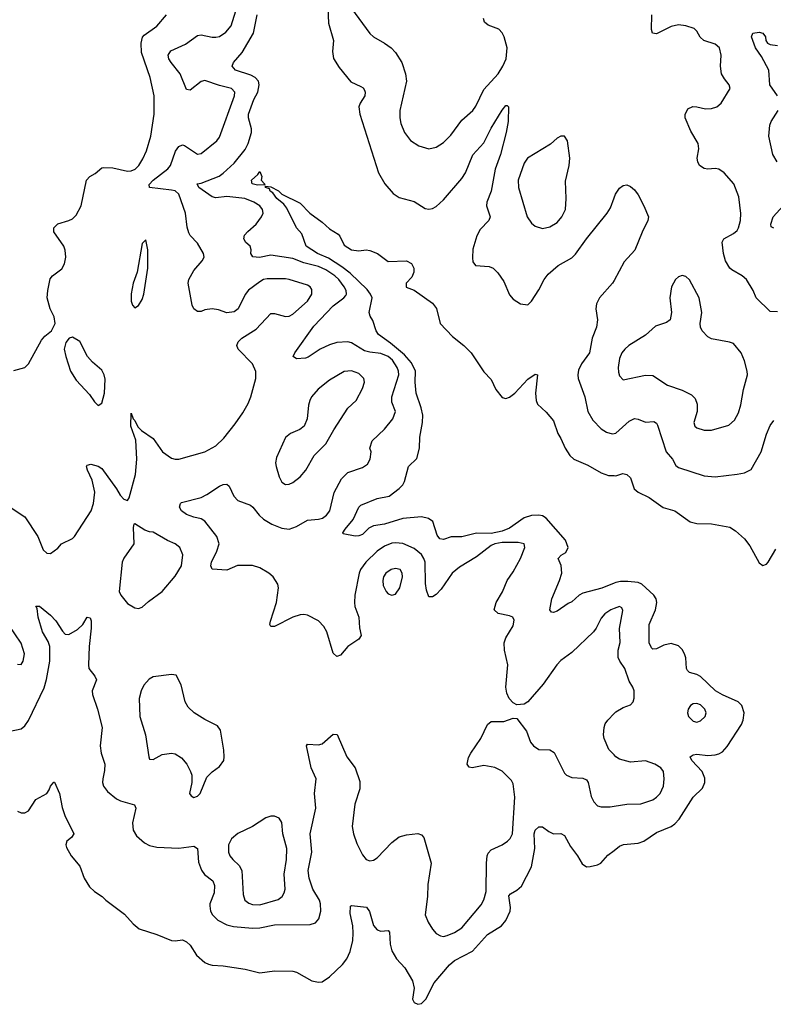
# Model space of a CAD drawing. Header units: inches. Extents: x 1771504 to 1971212, y 471788 to 643615.
# Tile 337 of 587: x 1846762 to 1850867, y 590662 to 596024. Entities that reach past the tile are written whole.
import ezdxf

# ---------------------------------------------------------------- set-up
doc = ezdxf.new("R2010")
doc.units = ezdxf.units.IN
doc.header["$MEASUREMENT"] = 0
doc.layers.add('B8549', color=7, linetype='Continuous')
doc.layers.add('B8559', color=7, linetype='Continuous')

msp = doc.modelspace()

# ---------------------------------------------------------------- linework, layer by layer
at = {"layer": 'B8549', "color": 5}
for points, elevation in [([(1846710.2, 593370.2), (1846790, 593316.4), (1846861.8, 593210), (1846890, 593136.3), (1846910, 593118), (1846930, 593116.3), (1846970, 593146), (1846990.9, 593169.1), (1847050, 593199.5), (1847061.3, 593210), (1847151.3, 593350), (1847163.9, 593390), (1847171.6, 593451.6), (1847157, 593517), (1847132, 593570), (1847127, 593590), (1847130, 593598), (1847150, 593604), (1847190, 593591.8), (1847210, 593579.5), (1847289.1, 593470), (1847310, 593434.4), (1847330, 593413), (1847350, 593406), (1847359.3, 593420.7), (1847392.7, 593547.3), (1847400.7, 593630), (1847394.8, 593734.8), (1847367, 593810), (1847370, 593882), (1847381, 593850), (1847390, 593841), (1847406, 593806), (1847426.4, 593786.4), (1847490, 593742.6), (1847539.6, 593670), (1847590, 593636.5), (1847610, 593630.3), (1847629.7, 593630.3), (1847770, 593671.4), (1847830, 593703.2), (1847874.2, 593745.8), (1847936.6, 593823.4), (1847977.3, 593882.7), (1848006.4, 593933.6), (1848021.2, 593970), (1848048.2, 594070), (1848049, 594109), (1848029.8, 594150), (1847952.3, 594230), (1847944.8, 594250), (1847952.4, 594270), (1847972.8, 594290), (1848050, 594339.6), (1848130, 594423.8), (1848150, 594424.9), (1848210, 594407.6), (1848230, 594409.1), (1848250, 594419.6), (1848330, 594492), (1848352.9, 594530), (1848353.9, 594553.9), (1848345.1, 594570), (1848330, 594578.5), (1848230, 594609.8), (1848210, 594613.5), (1848110, 594613.3), (1848090, 594608.6), (1848070, 594597.2), (1848008.4, 594551.6), (1847990, 594527.8), (1847953.1, 594450), (1847930, 594432.8), (1847890, 594428.2), (1847844.4, 594444.4), (1847810, 594449.6), (1847770, 594443.6), (1847750, 594435.6), (1847730, 594435.6), (1847710, 594449.6), (1847701.4, 594470), (1847680.8, 594590), (1847682.8, 594610), (1847710, 594657.6), (1847756.9, 594710), (1847767.8, 594730), (1847763, 594750), (1847730, 594807), (1847690, 594849.6), (1847683.7, 594863.7), (1847675, 594895), (1847665, 594970), (1847630, 595073.5), (1847610, 595091.1), (1847590, 595096.5), (1847469.9, 595109.9), (1847467.3, 595127.3), (1847489.8, 595150), (1847570, 595211.2), (1847583, 595230), (1847611.5, 595308.5), (1847630, 595333), (1847650, 595342.2), (1847659.4, 595339.4), (1847730, 595291.8), (1847750, 595294.6), (1847836.3, 595363.7), (1847850, 595384), (1847933.2, 595610), (1847934, 595630), (1847915.6, 595650), (1847850, 595665), (1847770, 595692.5), (1847750, 595687.9), (1847690, 595639.8), (1847670, 595643.1), (1847636, 595730), (1847586.5, 595790), (1847575.5, 595810), (1847571.9, 595830), (1847585.2, 595854.8), (1847665.4, 595890), (1847730, 595937.3), (1847750, 595940.8), (1847810, 595928), (1847830, 595928), (1847850, 595932.9), (1847884.7, 595955.3), (1847914.6, 595990), (1847957.2, 596130)], 360), ([(1848440.4, 596090), (1848444.4, 596004.4), (1848472, 595910), (1848466, 595850), (1848472.2, 595812.2), (1848502.9, 595762.9), (1848566.3, 595686.3), (1848621, 595661), (1848632.8, 595652.8), (1848640.2, 595640.2), (1848644.6, 595630), (1848641.7, 595610), (1848617, 595570), (1848610.3, 595550), (1848615.8, 595510), (1848716.9, 595190), (1848750.2, 595130), (1848797.3, 595077.3), (1848830, 595056.2), (1848910, 595034.7), (1848970, 594995.6), (1848990, 594991.4), (1849010, 594995.8), (1849030, 595006.9), (1849070, 595042.7), (1849170, 595159), (1849190, 595190.3), (1849230, 595288.7), (1849290, 595352.9), (1849330, 595432.9), (1849390, 595530.5), (1849410, 595556.3), (1849416.8, 595556.8), (1849424.7, 595550), (1849423.6, 595470), (1849411.3, 595410), (1849381.9, 595290), (1849352.6, 595210), (1849329.5, 595090), (1849306.4, 595030), (1849304.3, 595010), (1849324.7, 594950), (1849317, 594930), (1849270, 594881.6), (1849252.7, 594847.3), (1849230, 594774), (1849227.9, 594727.9), (1849230, 594706), (1849245.5, 594685.5), (1849319.9, 594679.9), (1849340.7, 594670), (1849366.1, 594646.1), (1849398.7, 594598.7), (1849430, 594526), (1849450, 594502.8), (1849490, 594476), (1849530, 594471), (1849550, 594491), (1849590, 594553.4), (1849618.9, 594610), (1849640.9, 594639.1), (1849694.3, 594685.7), (1849770, 594727.4), (1849790, 594747.2), (1849850, 594830.3), (1849962.4, 594970), (1849980.1, 594999.9), (1850000, 595054.1)], 340), ([(1848570, 596085.7), (1848669.5, 595949.5), (1848690.1, 595930.1), (1848750, 595896.5), (1848785.2, 595870), (1848810, 595845.3), (1848843.6, 595790), (1848864.2, 595730), (1848869.5, 595690), (1848832.8, 595530), (1848832, 595490), (1848838.5, 595458.5), (1848858.3, 595410), (1848890, 595366.4), (1848936.3, 595336.3), (1848990, 595321.1), (1849030, 595328.9), (1849070, 595354.6), (1849110, 595394.9), (1849170, 595476.9), (1849230.4, 595529.6), (1849247.1, 595552.9), (1849290, 595644), (1849367.8, 595730), (1849394.4, 595770), (1849411.4, 595810), (1849417.2, 595870), (1849401.8, 595930), (1849390, 595953), (1849372.1, 595972.1), (1849313.9, 595993.9), (1849294.7, 596010), (1849288.7, 596030)], 360), ([(1846730, 594114.4), (1846789.7, 594130.3), (1846809.8, 594150.2), (1846881.2, 594278.8), (1846898.6, 594301.4), (1846935.3, 594330), (1846955.3, 594370), (1846950, 594406), (1846929.2, 594450), (1846912.7, 594510), (1846915.1, 594550), (1846927.6, 594612.4), (1846941.2, 594630), (1846992.3, 594667.7), (1847005.7, 594694.3), (1847012.8, 594730), (1847009.7, 594769.7), (1847002.9, 594790), (1846948.5, 594868.5), (1846947.6, 594890), (1846970, 594912), (1847030, 594930.4), (1847050, 594940.4), (1847070, 594959.1), (1847098, 595010), (1847125.7, 595150), (1847144.5, 595170), (1847173.3, 595186.7), (1847210, 595216.4), (1847221, 595219), (1847270, 595218), (1847350, 595199.7), (1847370, 595200.2), (1847390.9, 595210), (1847411.7, 595230), (1847433.8, 595266.2), (1847452.7, 595310), (1847477.1, 595390), (1847495.1, 595510), (1847494, 595610), (1847472.7, 595710), (1847425.2, 595845.2), (1847423.9, 595896.1), (1847431.7, 595928.3), (1847440, 595940), (1847510, 595988.4), (1847561.7, 596050)], 380), ([(1850000, 592817.4), (1849981.6, 592810), (1849950, 592788.3), (1849930, 592764.2), (1849902.8, 592710), (1849886.9, 592690), (1849770, 592578), (1849710, 592533.7), (1849688, 592510), (1849614.1, 592405.9), (1849530, 592309.6), (1849510, 592297), (1849470, 592293.2), (1849450, 592304), (1849427.7, 592327.7), (1849416.1, 592356.1), (1849409.7, 592389.7), (1849421.8, 592510), (1849403.1, 592590), (1849400.7, 592630), (1849410, 592658.4), (1849450, 592724), (1849454.7, 592754.7), (1849448.7, 592770), (1849430, 592778), (1849368.7, 592790), (1849347, 592810), (1849358, 592850), (1849392, 592908), (1849416.8, 592970), (1849450, 593017.4), (1849490, 593090.3), (1849512.7, 593150), (1849509.4, 593170), (1849477, 593177), (1849390, 593177.6), (1849350, 593170.3), (1849330, 593160.5), (1849250, 593098.4), (1849158, 593042), (1849117, 593010), (1849057.2, 592922.8), (1849030, 592893.7), (1849010, 592881.1), (1848990, 592882), (1848978, 592918), (1848973, 592953), (1848970.5, 593070), (1848964.2, 593090), (1848950, 593112.5), (1848910, 593145.2), (1848850, 593171.5), (1848810, 593176), (1848790, 593173.7), (1848750, 593157.5), (1848710, 593129.9), (1848647.5, 593070), (1848618.8, 593030), (1848611.1, 593010), (1848587.8, 592890), (1848585.2, 592850), (1848587.9, 592827.9), (1848609.3, 592770), (1848612.9, 592712.9), (1848622, 592670), (1848609.1, 592650.9), (1848550.4, 592610), (1848510, 592563.7), (1848490, 592556), (1848470, 592574), (1848435.4, 592690), (1848419.6, 592719.6), (1848389.8, 592749.8), (1848330, 592780.7), (1848310, 592785.1), (1848290, 592782.4), (1848250, 592769.7), (1848150, 592719.7), (1848130, 592719.3), (1848124.7, 592730), (1848128.2, 592748.2), (1848160.3, 592850), (1848172.8, 592930), (1848168, 592950), (1848142.6, 592990), (1848118.9, 593010), (1848070, 593038.5), (1848030, 593051.4), (1847948.6, 593051.4), (1847890, 593026.6), (1847811.2, 593031.2), (1847803.1, 593050), (1847806.2, 593070), (1847836.8, 593130), (1847848.2, 593170), (1847836.3, 593210), (1847770, 593293.3), (1847750, 593306.6), (1847710, 593314.4), (1847671.6, 593330), (1847643, 593350), (1847633, 593370), (1847638.4, 593390), (1847644.5, 593395.5), (1847750, 593422.2), (1847781.7, 593438.3), (1847850, 593484.5), (1847870, 593493.2), (1847890, 593494.6), (1847903.6, 593483.6), (1847928, 593430), (1847950, 593406.5), (1848019.6, 593379.6), (1848032.9, 593370), (1848066.3, 593326.3), (1848090, 593303.9), (1848136.5, 593276.5), (1848190, 593254.8), (1848230, 593250.2), (1848270, 593264.7), (1848330, 593298), (1848390, 593303.6), (1848411.5, 593310), (1848434.1, 593325.9), (1848451.5, 593350), (1848474.9, 593450), (1848515.7, 593524.3), (1848550, 593557.8), (1848630, 593584.6), (1848655.8, 593604.2), (1848671.3, 593631.3), (1848675.8, 593670), (1848669.6, 593690), (1848681.7, 593730), (1848750, 593794.4), (1848795.1, 593850), (1848809.7, 593890), (1848790, 593941.2), (1848789, 593970), (1848826.9, 594090), (1848826.4, 594110), (1848818.8, 594130), (1848792.5, 594170), (1848770, 594190.3), (1848730, 594206.1), (1848670, 594212.8), (1848640.6, 594220.6), (1848570, 594263.9), (1848550, 594269), (1848490, 594265.7), (1848450, 594253.8), (1848398, 594230), (1848333.4, 594186.6), (1848318.6, 594181.4), (1848270, 594178), (1848252, 594190), (1848261.7, 594210), (1848365.3, 594354.7), (1848470, 594466.4), (1848528.4, 594510), (1848537.9, 594522.1), (1848542.5, 594530), (1848541, 594550), (1848530.5, 594570), (1848500.2, 594610), (1848478.8, 594630), (1848430, 594661.7), (1848390, 594679.8), (1848310, 594700.3), (1848250, 594723.2), (1848130, 594742.5), (1848068.6, 594728.6), (1848032.1, 594732.1), (1848021.1, 594750), (1848023, 594770), (1848018.4, 594790), (1847994.5, 594810), (1847983.6, 594830), (1847987.6, 594850), (1848004.2, 594870), (1848051.1, 594910), (1848079.8, 594950), (1848088.5, 594970), (1848085.1, 594990), (1848070.8, 595010), (1848037.6, 595030), (1847989.3, 595050), (1847890, 595061.6), (1847830, 595053.2), (1847810, 595059.2), (1847737.4, 595110), (1847729.2, 595130), (1847750, 595134), (1847848, 595172), (1847870, 595187.5), (1847930, 595243.5), (1847990, 595317.1), (1848007.5, 595350), (1848025.4, 595410), (1848024.5, 595430), (1848009, 595489), (1848009.4, 595510), (1848038, 595590), (1848058.5, 595630), (1848067.5, 595670), (1848062.3, 595690), (1848044.1, 595710), (1848021.7, 595721.7), (1847937.3, 595750), (1847919.1, 595770), (1847926, 595790), (1847974.6, 595845.4), (1848036.4, 595950), (1848055.4, 596050)], 340), ([(1850000, 592955.6), (1849932.2, 592927.8), (1849830, 592901.8), (1849808.7, 592890), (1849770, 592853), (1849750, 592844.4), (1849690, 592803.5), (1849670, 592795.1), (1849658, 592798), (1849649.8, 592810), (1849661.3, 592870), (1849703.2, 592970), (1849714.5, 593010), (1849711.2, 593051.2), (1849694.7, 593090), (1849711.8, 593108.2), (1849736.8, 593123.2), (1849748.7, 593150), (1849734.3, 593190), (1849630.6, 593310), (1849610, 593322.1), (1849590, 593326.7), (1849550, 593323.8), (1849510, 593311.1), (1849430, 593254.8), (1849390, 593238.6), (1849330, 593226.8), (1849250, 593227.2), (1849170, 593208.7), (1849111.6, 593208.4), (1849070, 593193.7), (1849050, 593196.3), (1849036.1, 593216.1), (1849011.9, 593291.9), (1848988.4, 593308.4), (1848950, 593316.2), (1848850, 593307.5), (1848750, 593276.4), (1848690, 593268.5), (1848664.8, 593255.2), (1848630, 593221.2), (1848610, 593214), (1848590, 593212.3), (1848523.5, 593223.5), (1848521.6, 593230), (1848534.3, 593250), (1848577.9, 593302.1), (1848609.9, 593370.1), (1848619.8, 593380.2), (1848710, 593415.9), (1848774.5, 593430), (1848830, 593470.3), (1848849.1, 593490.9), (1848858.2, 593510), (1848879.3, 593590), (1848926.1, 593633.9), (1848939.6, 593690), (1848941.2, 593750), (1848955.9, 593830), (1848957.2, 593870), (1848949.4, 593910), (1848921.7, 593990), (1848916.3, 594050), (1848918.4, 594110), (1848896.1, 594156.1), (1848858.8, 594198.8), (1848782.5, 594262.5), (1848716.2, 594310), (1848703.6, 594330), (1848686.1, 594386.1), (1848671.8, 594410), (1848666.3, 594430), (1848681.4, 594510), (1848673.6, 594530), (1848655.3, 594555.3), (1848562.9, 594642.9), (1848517.8, 594677.8), (1848444.8, 594724.8), (1848383.5, 594750), (1848322.7, 594790), (1848298.4, 594858.4), (1848269.7, 594889.7), (1848217.2, 594997.2), (1848200.1, 595020.1), (1848163.1, 595050), (1848141, 595081), (1848126.3, 595090), (1848122.7, 595102.7), (1848101.2, 595110), (1848102, 595118), (1848130, 595114.4), (1848171.7, 595091.7), (1848190, 595074), (1848290, 595025.5), (1848343, 594970), (1848410, 594922), (1848450, 594884.9), (1848496.1, 594856.1), (1848506, 594846), (1848530, 594796), (1848570, 594771.3), (1848610, 594764.7), (1848649.4, 594770.6), (1848670, 594766.8), (1848711, 594750), (1848770, 594707.3), (1848870, 594710.3), (1848895.8, 594695.8), (1848908.2, 594670), (1848908.5, 594650), (1848898, 594622), (1848868, 594590), (1848867.3, 594567.3), (1848910, 594550.8), (1849010, 594481), (1849032.1, 594452.1), (1849052.4, 594370), (1849119.5, 594299.5), (1849180.5, 594250), (1849220.5, 594210), (1849290, 594106.8), (1849330, 594064), (1849354.8, 594010), (1849390, 593966.8), (1849410, 593960.7), (1849430, 593967.7), (1849459.3, 593990), (1849530, 594067.3), (1849570, 594094), (1849582, 594090), (1849572, 593990), (1849574.9, 593950), (1849582, 593930), (1849630, 593886), (1849670, 593838.8), (1849692.7, 593770), (1849710, 593744), (1849732.7, 593690), (1849759, 593650), (1849781.1, 593630), (1849857.5, 593597.5), (1849930, 593556.2), (1849970, 593541.3), (1850000, 593541)], 320), ([(1850000, 594604.4), (1849991.3, 594588.7), (1849920.7, 594510), (1849904.1, 594475.9), (1849900.4, 594450), (1849909.2, 594390), (1849904.5, 594350), (1849879.7, 594290), (1849865.2, 594210), (1849822.7, 594150), (1849805.2, 594114.8), (1849801.6, 594090), (1849804.5, 594070), (1849840.6, 593970), (1849856.2, 593890), (1849883.9, 593843.9), (1849930, 593795.8), (1849958.7, 593778.7), (1849990, 593768.8), (1850000, 593771)], 340), ([(1846710, 592150.4), (1846770, 592162.4), (1846790, 592179.3), (1846810, 592208.2), (1846894.8, 592385.2), (1846909, 592431), (1846926.9, 592530), (1846926.2, 592610), (1846917.1, 592637.1), (1846886.4, 592690), (1846863.5, 592770), (1846857.5, 592817.5), (1846849.7, 592830.3), (1846870, 592830.3), (1846930, 592781.3), (1846959.6, 592750), (1846994.7, 592694.7), (1847010, 592678.7), (1847030, 592676.5), (1847076.9, 592703.1), (1847105.4, 592730), (1847130, 592771), (1847146, 592766), (1847151.3, 592751.3), (1847151.1, 592711.1), (1847140.2, 592610), (1847136.9, 592510), (1847139.6, 592490), (1847172.4, 592450), (1847180.3, 592430), (1847156.4, 592370), (1847158.4, 592350), (1847185.3, 592270), (1847211.7, 592170), (1847200.9, 592070), (1847206.3, 592030), (1847225.5, 591970), (1847224.1, 591935.9), (1847214.3, 591890), (1847213.4, 591870), (1847218.7, 591850), (1847241, 591821), (1847290, 591780.3), (1847310.8, 591770), (1847387.6, 591747.6), (1847394.9, 591730), (1847377.4, 591650), (1847380.4, 591610), (1847399.4, 591579.4), (1847442, 591542), (1847470, 591526.7), (1847510, 591517.8), (1847630, 591512.7), (1847710, 591523.1), (1847730, 591510.8), (1847736.9, 591436.9), (1847752.3, 591392.3), (1847769.2, 591369.2), (1847813.7, 591333.7), (1847824, 591310), (1847822.2, 591270), (1847798.6, 591210), (1847797.7, 591197.7), (1847801.5, 591170), (1847812.9, 591150), (1847841.2, 591121.2), (1847890, 591094.7), (1847926.7, 591086.7), (1848030, 591076.6), (1848070, 591078.3), (1848150, 591094.3), (1848343.7, 591096.3), (1848373.8, 591106.2), (1848391.6, 591128.4), (1848402.5, 591170), (1848401, 591210), (1848394.6, 591230), (1848359, 591290), (1848338.7, 591350), (1848333, 591390), (1848353.6, 591490), (1848343.9, 591590), (1848374.6, 591730), (1848368.4, 591810), (1848378, 591890), (1848349.6, 591950), (1848323.7, 592070), (1848330, 592078.8), (1848390, 592075.6), (1848410, 592080.3), (1848470, 592133), (1848492, 592132), (1848544.2, 592010), (1848590.2, 591950.2), (1848615.5, 591875.5), (1848615.1, 591835.1), (1848588.1, 591751.9), (1848573.2, 591630), (1848580.5, 591590), (1848598.2, 591538.2), (1848630, 591476.3), (1848650, 591450.4), (1848670, 591442.6), (1848690, 591447.7), (1848710, 591460.2), (1848790, 591542.7), (1848830, 591574.6), (1848870, 591584.9), (1848930, 591592.4), (1848950, 591584.9), (1848963, 591570), (1849003.7, 591430), (1848984.7, 591315.3), (1848983, 591250), (1848971.1, 591150), (1848986.2, 591110), (1849010, 591072.2), (1849030, 591048.4), (1849054.4, 591034.4), (1849070, 591031.8), (1849090, 591036), (1849130, 591053.8), (1849170, 591079), (1849275.9, 591204.1), (1849290, 591230.5), (1849302.6, 591277.4), (1849304, 591430), (1849307.9, 591470), (1849314.2, 591485.8), (1849330, 591503.6), (1849390, 591530.2), (1849419.7, 591550), (1849434.6, 591565.4), (1849446.6, 591590), (1849458.5, 591790), (1849450, 591862.7), (1849441.1, 591881.1), (1849390, 591930.9), (1849350, 591952), (1849290, 591963.1), (1849226, 591950), (1849210, 591953.2), (1849199.5, 591970), (1849207, 592007), (1849218.7, 592030), (1849274, 592110), (1849310, 592186.8), (1849330, 592202), (1849398.6, 592201.4), (1849450, 592221), (1849470, 592218), (1849522, 592150), (1849544.4, 592090), (1849560.5, 592070), (1849590, 592050.4), (1849650, 592048.3), (1849673.7, 592033.7), (1849730, 591920.5), (1849740.5, 591910), (1849770, 591897.6), (1849830, 591894.4), (1849850, 591884.9), (1849858.7, 591870), (1849874.4, 591794.4), (1849890, 591764), (1849910, 591743), (1849930, 591737.6), (1849977.7, 591737.7), (1850000, 591741.3)], 340), ([(1846750, 592514), (1846770, 592513.4), (1846781.6, 592530), (1846787.8, 592570), (1846770, 592629.2), (1846702, 592730)], 360), ([(1850000, 592020), (1849971.8, 592050), (1849945.6, 592110), (1849942.2, 592130), (1849945.3, 592170), (1849951.2, 592190), (1849965.1, 592210), (1850000, 592245.4)], 340), ([(1846750, 591713.4), (1846770, 591704.6), (1846790, 591705.7), (1846810, 591715.5), (1846850, 591776.9), (1846909.8, 591810.2), (1846923.5, 591830), (1846930, 591850.7), (1846948.3, 591871.7), (1846951.9, 591871.9), (1846979.5, 591810), (1846994.1, 591734.1), (1847008.4, 591690), (1847058, 591590), (1847044, 591570), (1847019.1, 591550), (1847013, 591530), (1847016.7, 591516.7), (1847043, 591470), (1847090, 591414), (1847112.9, 591350), (1847142.2, 591302.2), (1847170, 591275.8), (1847211.3, 591250), (1847231.3, 591230), (1847332.4, 591152.4), (1847379.9, 591099.9), (1847412.8, 591072.8), (1847510, 591042.4), (1847590, 591010.4), (1847610, 591008), (1847650, 591012.4), (1847670, 591002.4), (1847690, 590983.8), (1847724.9, 590930), (1847770, 590890.3), (1847790, 590880.2), (1847810, 590874.9), (1847870, 590872.4), (1847990, 590853), (1848070, 590833), (1848150, 590843.8), (1848250, 590842.4), (1848270, 590837.1), (1848354, 590790), (1848390, 590782.4), (1848410, 590784.4), (1848450, 590811.3), (1848520.5, 590879.5), (1848544.2, 590910), (1848562, 590950), (1848576.2, 591010), (1848579.1, 591050), (1848576.2, 591090), (1848562.6, 591157.4), (1848563.6, 591196.4), (1848570, 591200.7), (1848651.6, 591191.6), (1848668, 591168), (1848690, 591092), (1848710, 591066.9), (1848730, 591060.2), (1848770, 591064), (1848775.6, 591055.6), (1848780.8, 590990), (1848790, 590954), (1848815.3, 590910), (1848860, 590860), (1848901.3, 590790), (1848911.7, 590750), (1848901.3, 590690), (1848911.3, 590671.3), (1848930, 590662.2), (1848950, 590666.4), (1848974.4, 590690), (1849020.4, 590779.6), (1849102.6, 590877.4), (1849130, 590900.4), (1849228.7, 590951.3), (1849310, 591042.8), (1849385.7, 591090), (1849410, 591118), (1849433.8, 591170), (1849436.2, 591190), (1849427, 591253), (1849435.4, 591264.6), (1849470, 591283.2), (1849494.8, 591305.2), (1849550.4, 591410), (1849567.9, 591510), (1849565, 591590), (1849570, 591610.5), (1849590, 591628), (1849610, 591628.4), (1849643.8, 591603.8), (1849670, 591591.3), (1849710, 591592.7), (1849730, 591581.3), (1849761.7, 591521.7), (1849800.9, 591470), (1849826.3, 591426.3), (1849850, 591411.6), (1849870, 591412.3), (1849910, 591422), (1849928.4, 591431.6), (1849966.4, 591473.6), (1850000, 591499.6)], 320)]:
    msp.add_lwpolyline(points, dxfattribs=dict(at, elevation=elevation))
for points, elevation in [([(1849710, 595389.2), (1849690, 595379.3), (1849653.4, 595346.6), (1849529, 595270), (1849510, 595242), (1849477.6, 595150), (1849479.3, 595110), (1849526.7, 594950), (1849550, 594915.8), (1849570, 594898.7), (1849610, 594887.6), (1849650, 594895.6), (1849690, 594919.6), (1849715.6, 594950), (1849734.4, 594990), (1849739.4, 595050), (1849735.5, 595144.5), (1849755.5, 595230), (1849759.3, 595270), (1849745.1, 595365.1), (1849730, 595389)], 360), ([(1848096.9, 595123.1), (1848090, 595124), (1848057, 595123), (1848028.3, 595130), (1848024.2, 595150), (1848059.7, 595180.3), (1848070, 595198), (1848080.5, 595170), (1848078, 595150), (1848096, 595130)], 320), ([(1847450, 594826), (1847430, 594806), (1847401.3, 594650), (1847380.3, 594590), (1847369, 594531), (1847370.4, 594490.4), (1847376.3, 594470), (1847390, 594454), (1847410, 594468), (1847430, 594500.7), (1847439.1, 594530), (1847460.5, 594670), (1847460.9, 594770)], 380), ([(1847050, 594296), (1847032, 594290), (1847013.2, 594266.8), (1847004.9, 594230), (1847013, 594190), (1847039.5, 594110), (1847070, 594060.5), (1847143.4, 593983.4), (1847170, 593942.8), (1847190, 593922.8), (1847210, 593936), (1847225.1, 593990), (1847227.2, 594067.2), (1847222.3, 594090), (1847210, 594114.7), (1847158.5, 594158.5), (1847131, 594190), (1847090, 594272)], 380), ([(1848570, 594112.3), (1848530, 594108.7), (1848450, 594061.5), (1848388.3, 594011.7), (1848351.6, 593970), (1848342.3, 593950), (1848334.8, 593925.2), (1848327.7, 593850), (1848312, 593810), (1848288.1, 593791.9), (1848237.3, 593770), (1848210, 593749.2), (1848160.6, 593639.4), (1848155.8, 593610), (1848158.7, 593590), (1848175.1, 593535.1), (1848190, 593505.5), (1848210, 593492.7), (1848230, 593494), (1848250, 593504.2), (1848290, 593534.9), (1848321.1, 593570), (1848366, 593650), (1848430, 593714.4), (1848472.8, 593790), (1848550, 593908.5), (1848594.8, 593950), (1848630, 594015.5), (1848640.4, 594050), (1848637.4, 594070), (1848610, 594096.8)], 360), ([(1847390, 593278), (1847383.6, 593276.4), (1847381, 593259), (1847383.8, 593170), (1847330, 593092), (1847321.3, 593070), (1847304, 592910), (1847312.7, 592890), (1847350, 592844), (1847390, 592820.7), (1847410, 592817.3), (1847430, 592825.5), (1847464, 592856), (1847537.7, 592910), (1847610, 592993.1), (1847643.5, 593050), (1847651.5, 593110), (1847634, 593150), (1847610, 593169.8), (1847568, 593188), (1847490, 593233.6), (1847470, 593234.5), (1847443.7, 593243.7)], 360), ([(1848810, 593036.2), (1848784.9, 593030), (1848756.5, 593010), (1848744.4, 592990), (1848739.8, 592970), (1848742.5, 592942.5), (1848758, 592910), (1848770, 592898), (1848790, 592890.3), (1848810, 592896.5), (1848832.2, 592930), (1848847, 592990), (1848846.4, 593010), (1848835.4, 593030)], 360), ([(1847590, 592459), (1847490, 592446), (1847466.9, 592433.1), (1847439.3, 592400.7), (1847423.6, 592370), (1847413, 592327), (1847416.1, 592230), (1847447, 592130), (1847464.9, 592010), (1847470, 591998), (1847490, 591994.8), (1847537.6, 592022.4), (1847590, 592030.5), (1847610, 592026), (1847644.4, 592004.4), (1847673, 591970), (1847693.4, 591930), (1847699.1, 591910), (1847699.1, 591870), (1847687.7, 591810), (1847696.8, 591796.8), (1847710, 591788), (1847730, 591794.8), (1847745.2, 591810), (1847781.7, 591898.3), (1847811.1, 591928.9), (1847850, 591956.3), (1847873.6, 591990), (1847876.9, 592010), (1847874.3, 592045.7), (1847855.9, 592155.9), (1847838.9, 592178.9), (1847770, 592212.3), (1847713.2, 592250), (1847679.6, 592279.6), (1847664.5, 592310), (1847642, 592402), (1847615.3, 592455.3)], 360), ([(1848150, 591687.3), (1848130, 591686.2), (1848102.8, 591677.2), (1848030.2, 591629.8), (1847950, 591592.3), (1847916.1, 591563.9), (1847899.4, 591530), (1847900.5, 591490), (1847907.8, 591470), (1847922.6, 591450), (1847957.9, 591417.9), (1847972.6, 591390), (1847980, 591260), (1847989.2, 591230), (1848010, 591212.2), (1848030, 591205), (1848070, 591204.8), (1848170, 591232.8), (1848192.4, 591250), (1848203.4, 591270), (1848207.4, 591290), (1848202.7, 591370), (1848215.7, 591450), (1848217.7, 591510), (1848195, 591590), (1848190, 591652.7), (1848175.6, 591675.6)], 360)]:
    msp.add_lwpolyline(points, close=True, dxfattribs=dict(at, elevation=elevation))
at = {"layer": 'B8559', "color": 5}
for points, elevation in [([(1850890, 594432.8), (1850850, 594435.6), (1850774, 594510), (1850756.9, 594550), (1850721.6, 594610), (1850698, 594630), (1850641, 594661), (1850630, 594671.6), (1850607.4, 594710), (1850595.4, 594750), (1850588, 594812), (1850597.2, 594830), (1850650, 594859), (1850670, 594875.8), (1850678.2, 594890), (1850687.7, 594930), (1850690.7, 594969.3), (1850679.5, 595059.5), (1850652.3, 595130), (1850599.3, 595190), (1850569.6, 595209.6), (1850550, 595213), (1850510, 595209.6), (1850490, 595214.3), (1850465.6, 595230), (1850455.8, 595250), (1850452.8, 595270), (1850461.5, 595321.5), (1850458, 595350), (1850417.7, 595417.7), (1850387.1, 595490), (1850387.2, 595507.2), (1850402.2, 595537.8), (1850428.7, 595551.3), (1850450, 595550.3), (1850497.8, 595537.8), (1850530, 595540.7), (1850558.4, 595550), (1850583.5, 595570), (1850632.7, 595650), (1850627.3, 595670), (1850601, 595701), (1850585.3, 595730), (1850579.8, 595770), (1850582.4, 595830), (1850573.1, 595870), (1850550, 595890.9), (1850487.6, 595910), (1850468.1, 595928.1), (1850450, 595960.9), (1850435.6, 595975.6), (1850391.1, 595991.1), (1850350, 595995.1), (1850310, 595986), (1850230, 595946.2), (1850208.2, 595950), (1850203.1, 595970), (1850204.8, 596050)], 340), ([(1850889.1, 595610), (1850847.7, 595670), (1850843.1, 595750), (1850803.1, 595823.1), (1850769.8, 595870), (1850747.6, 595930), (1850755.3, 595950), (1850790, 595955.2), (1850810.5, 595950), (1850824.4, 595930), (1850826, 595910), (1850835.5, 595895.5), (1850850, 595888.2), (1850890, 595882.8)], 320), ([(1850888.2, 595250), (1850864.7, 595290), (1850842, 595390), (1850847.1, 595450), (1850854.8, 595470), (1850893.3, 595530)], 320), ([(1850000, 595054.1), (1850007, 595073), (1850030, 595107.3), (1850050, 595120.7), (1850070, 595124), (1850090, 595116.3), (1850110, 595097.3), (1850130.4, 595070), (1850162.4, 595010), (1850186.4, 594950), (1850184.4, 594930), (1850152.3, 594867.7), (1850112, 594768), (1850055.2, 594704.8), (1850000, 594604.4)], 340), ([(1850870, 594888.6), (1850855.6, 594895.6), (1850852.6, 594910), (1850866.3, 594950), (1850919.8, 595010)], 320), ([(1850000, 593771), (1850010, 593773.1), (1850082.1, 593837.9), (1850110, 593852.2), (1850130, 593849.2), (1850170, 593832.6), (1850215.3, 593835.3), (1850230, 593827.4), (1850236.8, 593816.8), (1850283.1, 593670), (1850317.1, 593630), (1850336.1, 593596.1), (1850350, 593586), (1850490, 593539.6), (1850550, 593533.8), (1850670, 593548.9), (1850710, 593555.8), (1850746.1, 593573.9), (1850800.3, 593670), (1850830, 593767.7), (1850850, 593814), (1850870, 593841.1)], 340), ([(1850000, 593541), (1850010, 593540.8), (1850047.1, 593552.9), (1850070, 593547), (1850089.3, 593530), (1850109.5, 593469.5), (1850130, 593450.2), (1850190, 593421.6), (1850267.1, 593367.1), (1850330.4, 593350), (1850414.9, 593290), (1850450, 593279.7), (1850530, 593278.5), (1850630, 593260.3), (1850660.9, 593240.9), (1850710, 593197.4), (1850738.6, 593158.6), (1850790, 593067), (1850810, 593052.4), (1850830, 593059.3), (1850839.6, 593070), (1850880.1, 593139.9)], 320), ([(1850000, 591499.6), (1850030, 591522.8), (1850051.7, 591531.7), (1850130, 591539.1), (1850162, 591550), (1850230, 591598.6), (1850310, 591630.2), (1850330, 591644.1), (1850353.7, 591670), (1850429.8, 591790), (1850480.4, 591839.6), (1850493.2, 591870), (1850493.4, 591893.4), (1850478.6, 591930), (1850422.6, 591990), (1850414, 592010), (1850430, 592020.3), (1850450, 592024.2), (1850510, 592017.6), (1850550, 592021.1), (1850570, 592025.3), (1850590, 592036.2), (1850614.7, 592065.3), (1850693.5, 592186.5), (1850702.2, 592210), (1850707.7, 592250), (1850696.2, 592290), (1850674.8, 592310), (1850590, 592347.4), (1850551.3, 592370), (1850470, 592447), (1850450, 592458), (1850409.9, 592469.9), (1850399.8, 592479.8), (1850393.6, 592490), (1850390, 592549), (1850382.5, 592570), (1850370, 592594.4), (1850350, 592614.9), (1850310, 592626.3), (1850270, 592618.4), (1850230, 592597.6), (1850210, 592596.9), (1850202.6, 592602.6), (1850190.7, 592630.7), (1850190.6, 592730), (1850225.5, 592810), (1850232.8, 592850), (1850228.8, 592870), (1850216, 592890), (1850151.3, 592950), (1850130, 592958.8), (1850074.6, 592965.4), (1850034.6, 592965.4), (1850010, 592959.7), (1850000, 592955.6)], 320), ([(1850000, 592245.4), (1850010, 592255.6), (1850050, 592278.5), (1850090, 592293), (1850103.6, 592310), (1850109.6, 592330), (1850108.3, 592370), (1850101.7, 592390), (1850082.6, 592422.6), (1850058.5, 592490), (1850030.8, 592530), (1850022.2, 592550), (1850022.4, 592590), (1850033, 592633), (1850028.6, 592708.6), (1850047.5, 592807.5), (1850042, 592822), (1850029.3, 592829.3), (1850000, 592817.4)], 340), ([(1850000, 591741.3), (1850070, 591752.6), (1850145.5, 591754.5), (1850210, 591776.5), (1850230.5, 591789.5), (1850249.9, 591810.1), (1850268.9, 591850), (1850273.3, 591890), (1850268.6, 591930), (1850253.5, 591950), (1850222.4, 591970), (1850170, 591988.2), (1850090, 591980.4), (1850030, 591998), (1850010, 592009.4), (1850000, 592020)], 340)]:
    msp.add_lwpolyline(points, dxfattribs=dict(at, elevation=elevation))
for points, elevation in [([(1850370, 594631.2), (1850350, 594623.5), (1850334, 594610), (1850311.8, 594570), (1850302.7, 594510), (1850312.9, 594430), (1850304.9, 594390), (1850285.7, 594374.3), (1850224.8, 594355.2), (1850170, 594305.6), (1850080.9, 594250), (1850057.6, 594230), (1850042.3, 594210), (1850030, 594179.3), (1850022.8, 594130), (1850023.9, 594103.9), (1850030, 594084), (1850050, 594062.4), (1850170, 594088.2), (1850210, 594085.8), (1850290, 594033.6), (1850370, 594007.1), (1850421.4, 593981.4), (1850440.6, 593960.6), (1850452.3, 593930), (1850451.5, 593890), (1850434.6, 593830), (1850439.5, 593810), (1850450, 593801.1), (1850490, 593788.9), (1850530, 593788.9), (1850624.1, 593815.9), (1850656.2, 593843.8), (1850676.6, 593883.4), (1850690, 593926.8), (1850703.8, 594010), (1850725.6, 594090), (1850724.1, 594110), (1850710, 594166.6), (1850692, 594210), (1850650, 594260.5), (1850628.6, 594268.6), (1850530, 594286), (1850510, 594297.4), (1850479.7, 594330), (1850469.7, 594350.3), (1850468.3, 594370), (1850478, 594430), (1850463.5, 594510), (1850410, 594607.6), (1850390, 594626)], 360), ([(1850450, 592300.4), (1850430, 592298.9), (1850415.5, 592290), (1850402.4, 592270), (1850399.5, 592250), (1850404.9, 592230), (1850430, 592204.9), (1850450, 592199.5), (1850470, 592206.7), (1850495.1, 592230), (1850501.3, 592250), (1850494.3, 592270), (1850470, 592293.5)], 340)]:
    msp.add_lwpolyline(points, close=True, dxfattribs=dict(at, elevation=elevation))

doc.saveas('drawing.dxf')
